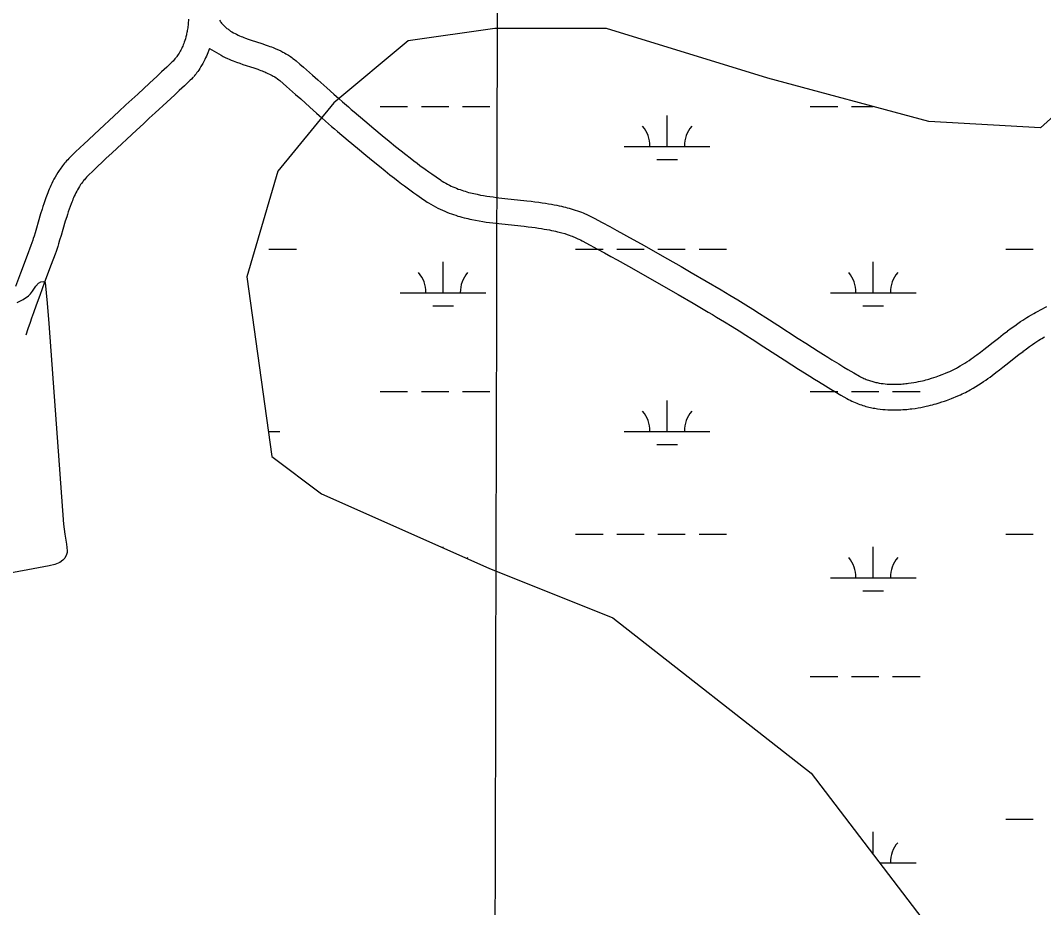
# Model space of a CAD drawing. Extents: x 3161564 to 3199464, y 849354 to 874788.
# Drawn here: x 3180918 to 3182112, y 861939 to 862974 of the extents above; entities that cross this region are included whole.
import ezdxf

# ---------------------------------------------------------------- set-up
doc = ezdxf.new("R2010")
doc.units = 0
for name, color, linetype in [('V-GRID-MAJR', 7, 'Continuous'), ('V-ROAD-CNTR', 7, 'Continuous'), ('V-SITE-VEGE', 7, 'Continuous'), ('V-WETL-SWMP', 7, 'Continuous')]:
    doc.layers.add(name, color=color, linetype=linetype)

msp = doc.modelspace()

# ---------------------------------------------------------------- linework, layer by layer
at = {"layer": 'V-GRID-MAJR'}
msp.add_spline([(3181452.7, 854776.7), (3181469.4, 860835.7), (3181486.2, 866898.2), (3181502.9, 872960.8), (3181502.9, 872964.2)], degree=3, dxfattribs=at)
at = {"layer": 'V-ROAD-CNTR'}
for points in [[(3181114.2, 862975.9), (3181114.1, 862974.1), (3181113.9, 862972.3), (3181113.8, 862970.6), (3181113.6, 862968.9), (3181113.4, 862967.3), (3181113.2, 862965.8), (3181113, 862964.3), (3181112.7, 862962.9), (3181112.5, 862961.5), (3181112.2, 862960.2), (3181112, 862958.9), (3181111.7, 862957.7), (3181111.1, 862955.3), (3181110.5, 862953.1), (3181109.9, 862951.1), (3181109.2, 862949.2), (3181108.6, 862947.5), (3181108, 862945.9), (3181107.4, 862944.5), (3181106.8, 862943.1), (3181106.2, 862941.9), (3181105.7, 862940.7), (3181105.1, 862939.7), (3181104.6, 862938.7), (3181104.1, 862937.9), (3181103.1, 862936.2), (3181102.2, 862934.8), (3181101.4, 862933.6), (3181100.7, 862932.5), (3181100.1, 862931.7), (3181099.5, 862931), (3181098.4, 862929.6), (3181097.5, 862928.6)], [(3181150.3, 862974.7), (3181151.1, 862973.6), (3181151.6, 862972.8), (3181152, 862972.3), (3181152.7, 862971.4), (3181153.4, 862970.6), (3181154.2, 862969.7), (3181155, 862968.9), (3181155.8, 862968.1), (3181156.6, 862967.3), (3181157.4, 862966.5), (3181158.2, 862965.8), (3181159, 862965.2), (3181159.9, 862964.5), (3181160.7, 862963.9), (3181161.6, 862963.3), (3181162.4, 862962.7), (3181163.3, 862962.1), (3181164.1, 862961.6), (3181164.9, 862961.1), (3181166.7, 862960.1), (3181168.5, 862959.1), (3181170.2, 862958.3), (3181172, 862957.4), (3181173.7, 862956.6), (3181175.5, 862955.9), (3181177.2, 862955.2), (3181178.9, 862954.5), (3181180.5, 862953.9), (3181183.9, 862952.7), (3181187.1, 862951.6), (3181199.9, 862947.4), (3181204.8, 862945.7), (3181207, 862944.9), (3181209.1, 862944.2), (3181211, 862943.5), (3181212.8, 862942.7), (3181214.5, 862942.1), (3181216.2, 862941.4), (3181219.2, 862940), (3181221.8, 862938.8), (3181224.1, 862937.6), (3181226.2, 862936.6), (3181227.9, 862935.6), (3181229.4, 862934.7), (3181230.8, 862933.8), (3181233.1, 862932.4), (3181234.8, 862931.2), (3181236.1, 862930.2), (3181238, 862928.8), (3181239.8, 862927.3), (3181244.2, 862923.6), (3181248.3, 862920.1), (3181252, 862916.8), (3181259, 862910.6), (3181265.1, 862905.1), (3181275.7, 862895.6), (3181283.6, 862888.5), (3181289.6, 862883.3), (3181294, 862879.3), (3181300.7, 862873.5), (3181304, 862870.6), (3181307.4, 862867.8), (3181319.8, 862857.3), (3181330.6, 862848.2), (3181340.1, 862840.3), (3181348.4, 862833.4), (3181355.7, 862827.5), (3181362.2, 862822.4), (3181367.8, 862817.9), (3181372.7, 862814.1), (3181377.1, 862810.7), (3181380.9, 862807.8), (3181384.3, 862805.3), (3181390.2, 862801), (3181394.7, 862797.7)], [(3181138.5, 862941.7), (3181135.8, 862934.7), (3181135, 862932.7), (3181134.1, 862930.7), (3181133.3, 862928.9), (3181132.5, 862927.3), (3181131.7, 862925.7), (3181130.9, 862924.3), (3181130.1, 862922.9), (3181128.7, 862920.5), (3181127.4, 862918.4), (3181126.1, 862916.5), (3181125, 862914.9), (3181124, 862913.6), (3181123, 862912.3), (3181121.4, 862910.4), (3181120.2, 862909)], [(3181138.5, 862941.7), (3181152.2, 862933.8), (3181154.7, 862932.5), (3181157.1, 862931.3), (3181159.5, 862930.2), (3181161.7, 862929.1), (3181164, 862928.2), (3181166.1, 862927.3), (3181168.2, 862926.5), (3181170.2, 862925.8), (3181174, 862924.4), (3181177.5, 862923.2), (3181190.3, 862919), (3181194.9, 862917.4), (3181196.8, 862916.7), (3181198.6, 862916.1), (3181200.3, 862915.5), (3181201.8, 862914.9), (3181203.1, 862914.3), (3181204.4, 862913.8), (3181206.7, 862912.7), (3181208.7, 862911.8), (3181210.4, 862911), (3181211.8, 862910.2), (3181213, 862909.6), (3181214, 862909), (3181214.8, 862908.5), (3181216.4, 862907.5), (3181217.5, 862906.7), (3181218.2, 862906.2), (3181219.4, 862905.3), (3181220.6, 862904.3), (3181224.7, 862900.8), (3181228.6, 862897.4), (3181232.2, 862894.2), (3181239.1, 862888.2), (3181245.1, 862882.8), (3181255.7, 862873.3), (3181263.6, 862866.2), (3181269.6, 862860.8), (3181274.2, 862856.8), (3181281.1, 862850.8), (3181284.6, 862847.8), (3181288, 862844.9), (3181300.5, 862834.3), (3181311.4, 862825.2), (3181321, 862817.2), (3181329.5, 862810.2), (3181336.9, 862804.2), (3181343.5, 862798.9), (3181349.3, 862794.3), (3181354.4, 862790.3), (3181358.9, 862786.9), (3181362.9, 862783.9), (3181366.4, 862781.3), (3181372.5, 862776.7), (3181377.1, 862773.4)], [(3181097.8, 862928.8), (3181097.1, 862928.1), (3181096.1, 862927.1), (3181095.1, 862926), (3181091.8, 862922.9), (3181088.7, 862919.9), (3181082.8, 862914.4), (3181077.6, 862909.5), (3181068.5, 862901.1), (3181054.9, 862888.5), (3181048, 862882.2), (3181041.1, 862875.8), (3181033, 862868.3), (3181004.5, 862841.9), (3180997.3, 862835.2), (3180991.9, 862830.2), (3180987.9, 862826.3), (3180981.9, 862820.6), (3180975.9, 862814.7), (3180974.5, 862813.3), (3180973.2, 862811.9), (3180971.9, 862810.5), (3180970.7, 862809.1), (3180969.5, 862807.7), (3180968.4, 862806.3), (3180967.3, 862804.9), (3180966.2, 862803.5), (3180965.2, 862802.1), (3180964.3, 862800.8), (3180963.3, 862799.4), (3180961.6, 862796.8), (3180960, 862794.2), (3180958.6, 862791.6), (3180957.2, 862789.1), (3180955.9, 862786.7), (3180954.7, 862784.3), (3180953.7, 862782), (3180952.6, 862779.7), (3180951.7, 862777.5), (3180950.8, 862775.4), (3180950, 862773.3), (3180949.2, 862771.3), (3180947.7, 862767.5), (3180946.5, 862763.8), (3180945.3, 862760.4), (3180944.3, 862757.2), (3180943.3, 862754.2), (3180941.6, 862748.6), (3180938.8, 862739), (3180936.7, 862731.9), (3180935.1, 862726.7), (3180934, 862722.8), (3180933, 862720), (3180932.4, 862718), (3180931.3, 862714.9), (3180930.2, 862711.8), (3180925.8, 862700.1), (3180918.1, 862679.4), (3180912.4, 862663.9)], [(3181120, 862908.7), (3181119.1, 862907.7), (3181117.6, 862906.1), (3181116.1, 862904.6), (3181112.6, 862901.2), (3181109.3, 862898.2), (3181103.3, 862892.5), (3181098.1, 862887.6), (3181088.9, 862879.1), (3181075.2, 862866.5), (3181068.4, 862860.2), (3181061.5, 862853.8), (3181053.4, 862846.3), (3181024.9, 862819.9), (3181017.8, 862813.3), (3181012.6, 862808.4), (3181008.7, 862804.7), (3181002.8, 862799), (3180997, 862793.4), (3180996, 862792.4), (3180995.1, 862791.4), (3180994.3, 862790.5), (3180993.4, 862789.5), (3180992.6, 862788.5), (3180991.8, 862787.6), (3180991.1, 862786.6), (3180990.3, 862785.6), (3180989.6, 862784.7), (3180988.9, 862783.7), (3180988.3, 862782.8), (3180987, 862780.8), (3180985.8, 862778.8), (3180984.7, 862776.9), (3180983.7, 862775), (3180982.7, 862773.1), (3180981.8, 862771.2), (3180980.9, 862769.4), (3180980.1, 862767.6), (3180979.3, 862765.8), (3180978.6, 862764), (3180977.9, 862762.3), (3180977.2, 862760.6), (3180975.9, 862757.2), (3180974.8, 862754), (3180973.8, 862751), (3180972.8, 862748), (3180972, 862745.3), (3180970.4, 862740), (3180967.6, 862730.5), (3180965.5, 862723.3), (3180963.8, 862717.9), (3180962.6, 862713.8), (3180961.6, 862710.7), (3180960.8, 862708.4), (3180959.6, 862704.9), (3180958.4, 862701.5), (3180953.9, 862689.6), (3180946.3, 862669), (3180940.5, 862653.5), (3180936.3, 862642), (3180933.2, 862633.3), (3180930.9, 862626.8), (3180929.2, 862621.9), (3180926.7, 862614.6), (3180924.2, 862607.2)], [(3181394.6, 862797.8), (3181398, 862795.4), (3181403.1, 862791.8), (3181408.1, 862788.3), (3181409.2, 862787.6), (3181410.2, 862787), (3181412.3, 862785.7), (3181414.4, 862784.4), (3181416.5, 862783.3), (3181418.6, 862782.2), (3181420.7, 862781.2), (3181422.7, 862780.3), (3181424.8, 862779.4), (3181426.9, 862778.5), (3181428.9, 862777.7), (3181431, 862777), (3181433, 862776.3), (3181435.1, 862775.6), (3181437.1, 862775), (3181439.1, 862774.4), (3181441.1, 862773.8), (3181443.1, 862773.3), (3181445.1, 862772.8), (3181447.1, 862772.4), (3181449, 862771.9), (3181450.9, 862771.5), (3181454.8, 862770.7), (3181458.6, 862770), (3181462.4, 862769.4), (3181466, 862768.9), (3181469.6, 862768.4), (3181473.1, 862767.9), (3181476.5, 862767.5), (3181483.2, 862766.7), (3181509, 862764), (3181513.9, 862763.4), (3181518.5, 862762.9), (3181522.9, 862762.3), (3181527, 862761.7), (3181530.8, 862761.2), (3181534.4, 862760.6), (3181537.8, 862760), (3181541, 862759.4), (3181543.9, 862758.8), (3181546.7, 862758.2), (3181549.3, 862757.6), (3181551.8, 862757), (3181554.1, 862756.5), (3181556.2, 862755.9), (3181558.2, 862755.3), (3181561.9, 862754.3), (3181565.2, 862753.2), (3181568.1, 862752.3), (3181570.6, 862751.4), (3181572.7, 862750.5), (3181574.6, 862749.8), (3181576.3, 862749.1), (3181579.1, 862747.9), (3181581.3, 862746.9), (3181582.9, 862746.1), (3181585.3, 862745), (3181587.6, 862743.7), (3181597, 862738.7), (3181605.8, 862733.9), (3181614, 862729.4), (3181621.7, 862725.2), (3181628.9, 862721.2), (3181642.3, 862713.7), (3181654.1, 862707.1), (3181664.3, 862701.3), (3181673.3, 862696.1), (3181688.9, 862687.2), (3181700.6, 862680.4), (3181718.1, 862670.2), (3181735.6, 862660), (3181740.8, 862657), (3181745.8, 862654), (3181750.7, 862651), (3181755.4, 862648.2), (3181764.4, 862642.6), (3181772.8, 862637.4), (3181780.6, 862632.4), (3181788, 862627.7), (3181801.7, 862618.9), (3181825.6, 862603.4), (3181834.5, 862597.7), (3181842.3, 862592.6)], [(3181377.2, 862773.3), (3181380.7, 862770.9), (3181386, 862767.2), (3181391.3, 862763.5), (3181392.7, 862762.5), (3181394.2, 862761.6), (3181396.9, 862759.9), (3181399.7, 862758.3), (3181402.4, 862756.8), (3181405.2, 862755.4), (3181407.9, 862754.1), (3181410.5, 862752.9), (3181413.2, 862751.7), (3181415.8, 862750.6), (3181418.4, 862749.6), (3181421, 862748.7), (3181423.5, 862747.8), (3181426, 862747), (3181428.5, 862746.2), (3181430.9, 862745.5), (3181433.3, 862744.9), (3181435.7, 862744.2), (3181438, 862743.7), (3181440.3, 862743.1), (3181442.6, 862742.6), (3181444.9, 862742.1), (3181449.2, 862741.3), (3181453.5, 862740.5), (3181457.6, 862739.8), (3181461.6, 862739.2), (3181465.5, 862738.6), (3181469.3, 862738.1), (3181472.9, 862737.7), (3181479.9, 862736.9), (3181505.7, 862734.2), (3181510.4, 862733.6), (3181514.8, 862733.1), (3181518.9, 862732.6), (3181522.7, 862732.1), (3181526.2, 862731.5), (3181529.4, 862731), (3181532.5, 862730.5), (3181535.3, 862729.9), (3181537.9, 862729.4), (3181540.3, 862728.9), (3181542.6, 862728.4), (3181544.6, 862727.9), (3181546.6, 862727.4), (3181548.4, 862726.9), (3181550, 862726.5), (3181553.2, 862725.6), (3181555.9, 862724.7), (3181558.2, 862723.9), (3181560.2, 862723.2), (3181561.9, 862722.6), (3181563.4, 862722), (3181564.7, 862721.4), (3181567, 862720.5), (3181568.6, 862719.7), (3181569.8, 862719.1), (3181571.7, 862718.2), (3181573.6, 862717.2), (3181582.8, 862712.3), (3181591.5, 862707.6), (3181599.6, 862703.1), (3181607.2, 862699), (3181614.3, 862695), (3181627.6, 862687.6), (3181639.3, 862681), (3181649.5, 862675.2), (3181658.4, 862670.1), (3181673.9, 862661.2), (3181685.6, 862654.4), (3181703, 862644.3), (3181720.4, 862634.1), (3181725.5, 862631.1), (3181730.4, 862628.2), (3181735.1, 862625.4), (3181739.7, 862622.6), (3181748.5, 862617.2), (3181756.8, 862612), (3181764.5, 862607.1), (3181771.8, 862602.4), (3181785.4, 862593.7), (3181809.3, 862578.2), (3181818.3, 862572.4), (3181826.1, 862567.4)], [(3182069.9, 862612), (3182074.3, 862615.3), (3182078.3, 862618.2), (3182081.8, 862620.7), (3182084.9, 862622.9), (3182087.7, 862624.7), (3182090.2, 862626.3), (3182092.4, 862627.7), (3182094.4, 862628.9), (3182097.8, 862631), (3182100.5, 862632.5), (3182102.5, 862633.6), (3182105.6, 862635.3), (3182108.6, 862636.8), (3182115.9, 862640.5)], [(3181842.3, 862592.7), (3181849.1, 862588.3), (3181855.1, 862584.6), (3181860.3, 862581.3), (3181864.9, 862578.4), (3181873, 862573.5), (3181879, 862569.9), (3181883.5, 862567.2), (3181890.4, 862563.2), (3181897.2, 862559.3), (3181898.5, 862558.6), (3181899.8, 862557.9), (3181901.1, 862557.2), (3181902.4, 862556.6), (3181903.7, 862556.1), (3181905, 862555.5), (3181906.3, 862555), (3181907.6, 862554.6), (3181908.9, 862554.1), (3181910.1, 862553.7), (3181911.4, 862553.3), (3181912.7, 862553), (3181913.9, 862552.6), (3181915.2, 862552.3), (3181916.4, 862552), (3181917.7, 862551.8), (3181918.9, 862551.5), (3181920, 862551.3), (3181922.5, 862550.9), (3181924.9, 862550.6), (3181927.2, 862550.3), (3181929.5, 862550.1), (3181931.7, 862550), (3181933.9, 862549.9), (3181936.1, 862549.9), (3181938.1, 862549.8), (3181940.2, 862549.9), (3181942.1, 862549.9), (3181944.1, 862550), (3181945.9, 862550.1), (3181947.8, 862550.3), (3181949.5, 862550.4), (3181951.2, 862550.6), (3181952.9, 862550.8), (3181954.5, 862551), (3181957.6, 862551.4), (3181960.6, 862551.9), (3181963.3, 862552.4), (3181965.9, 862552.9), (3181968.3, 862553.4), (3181970.6, 862553.9), (3181972.7, 862554.4), (3181974.6, 862554.9), (3181976.5, 862555.4), (3181978.2, 862555.9), (3181981.4, 862556.9), (3181984.1, 862557.7), (3181986.5, 862558.5), (3181988.6, 862559.3), (3181990.4, 862559.9), (3181993.5, 862561.1), (3181995.8, 862562), (3181997.5, 862562.7), (3182000.1, 862563.8), (3182002.5, 862564.9), (3182004.2, 862565.6), (3182005.7, 862566.4), (3182007.3, 862567.2), (3182008.8, 862568), (3182010.3, 862568.7), (3182011.7, 862569.5), (3182014.6, 862571.2), (3182017.3, 862572.8), (3182020, 862574.4), (3182022.5, 862576.1), (3182025, 862577.7), (3182027.4, 862579.4), (3182029.7, 862581), (3182031.9, 862582.6), (3182034.1, 862584.2), (3182038.3, 862587.3), (3182042.2, 862590.4), (3182045.9, 862593.2), (3182053, 862598.8), (3182059.3, 862603.8), (3182064.8, 862608.2), (3182069.8, 862611.9)], [(3182087.9, 862588), (3182092.1, 862591.2), (3182095.7, 862593.8), (3182098.9, 862596.1), (3182101.7, 862598), (3182104.2, 862599.6), (3182106.4, 862601.1), (3182108.3, 862602.3), (3182110, 862603.3), (3182113, 862605.1)], [(3181826.2, 862567.3), (3181833.1, 862563), (3181839.2, 862559.1), (3181844.5, 862555.8), (3181849.2, 862552.9), (3181857.4, 862547.9), (3181863.6, 862544.1), (3181868.3, 862541.4), (3181875.3, 862537.2), (3181882.5, 862533.2), (3181884.4, 862532.1), (3181886.3, 862531.1), (3181888.2, 862530.2), (3181890.1, 862529.3), (3181892, 862528.5), (3181893.9, 862527.7), (3181895.7, 862527), (3181897.6, 862526.3), (3181899.4, 862525.7), (3181901.2, 862525.1), (3181903, 862524.5), (3181904.7, 862524), (3181906.5, 862523.6), (3181908.2, 862523.2), (3181909.9, 862522.8), (3181911.6, 862522.4), (3181913.2, 862522.1), (3181914.9, 862521.8), (3181918.1, 862521.3), (3181921.2, 862520.8), (3181924.3, 862520.5), (3181927.2, 862520.2), (3181930.1, 862520), (3181932.9, 862519.9), (3181935.6, 862519.9), (3181938.2, 862519.8), (3181940.8, 862519.9), (3181943.2, 862519.9), (3181945.6, 862520), (3181947.9, 862520.2), (3181950.1, 862520.3), (3181952.3, 862520.5), (3181954.4, 862520.7), (3181956.4, 862521), (3181958.4, 862521.2), (3181962.1, 862521.7), (3181965.6, 862522.3), (3181968.9, 862522.9), (3181972, 862523.5), (3181974.8, 862524.1), (3181977.5, 862524.7), (3181980, 862525.3), (3181982.3, 862525.9), (3181984.4, 862526.5), (3181986.5, 862527.1), (3181990.2, 862528.2), (3181993.4, 862529.2), (3181996.2, 862530.1), (3181998.7, 862531), (3182000.8, 862531.8), (3182004.4, 862533.1), (3182007.1, 862534.2), (3182009.1, 862535), (3182012.1, 862536.3), (3182015, 862537.6), (3182017, 862538.5), (3182019, 862539.5), (3182020.9, 862540.4), (3182022.7, 862541.4), (3182024.5, 862542.3), (3182026.3, 862543.3), (3182029.7, 862545.2), (3182032.9, 862547.2), (3182036, 862549.1), (3182039, 862551), (3182041.8, 862552.9), (3182044.5, 862554.7), (3182047.1, 862556.5), (3182049.5, 862558.3), (3182051.9, 862560), (3182056.4, 862563.4), (3182060.6, 862566.6), (3182064.5, 862569.6), (3182071.6, 862575.3), (3182077.8, 862580.2), (3182083.2, 862584.4), (3182088, 862588.1)]]:
    msp.add_lwpolyline(points, dxfattribs=at)
at = {"layer": 'V-SITE-VEGE'}
for p, q in [((3180932, 862658.3), (3180936, 862664.2)), ((3180936, 862664.2), (3180939, 862667.7)), ((3180939, 862667.7), (3180941.7, 862669.2)), ((3180941.7, 862669.2), (3180945, 862669.8)), ((3180945, 862669.8), (3180946.5, 862669.3)), ((3180946.5, 862669.3), (3180946.8, 862668.5)), ((3180946.8, 862668.5), (3180949.3, 862644.6)), ((3180921.1, 862648.6), (3180927.3, 862653)), ((3180927.3, 862653), (3180929.9, 862655.4)), ((3180929.9, 862655.4), (3180932, 862658.3)), ((3180914.4, 862645.2), (3180921.1, 862648.6)), ((3180949.3, 862644.6), (3180951.3, 862620.7)), ((3180951.3, 862620.7), (3180968.3, 862386.4)), ((3180968.3, 862386.4), (3180969.8, 862374.8)), ((3180969.8, 862374.8), (3180971.7, 862363.3)), ((3180971.7, 862363.3), (3180972.5, 862355.6)), ((3180972.5, 862355.6), (3180972.4, 862353.3)), ((3180964.2, 862341.9), (3180958, 862339.5)), ((3180967.7, 862344.4), (3180964.2, 862341.9)), ((3180969.8, 862346.8), (3180967.7, 862344.4)), ((3180971.9, 862351.1), (3180969.8, 862346.8)), ((3180972.4, 862353.3), (3180971.9, 862351.1)), ((3180951.7, 862337.8), (3180827.8, 862315.2)), ((3180958, 862339.5), (3180951.7, 862337.8))]:
    msp.add_line(p, q, dxfattribs=at)
at = {"layer": 'V-WETL-SWMP'}
for p, q in [((3181471.8, 862965), (3181370.5, 862950.5)), ((3181602, 862965), (3181471.8, 862965)), ((3181790.1, 862907.1), (3181602, 862965)), ((3181370.5, 862950.5), (3181283.6, 862878.1)), ((3181978.2, 862856.4), (3181790.1, 862907.1)), ((3182180.8, 862914.3), (3182108.5, 862849.2)), ((3181283.6, 862878.1), (3181218.5, 862798.5)), ((3181337.9, 862873.9), (3181369.9, 862873.9)), ((3181385.9, 862873.9), (3181417.9, 862873.9)), ((3181433.9, 862873.9), (3181465.9, 862873.9)), ((3181839.8, 862873.9), (3181871.8, 862873.9)), ((3181887.8, 862873.9), (3181913.3, 862873.9)), ((3181672.7, 862827.5), (3181672.7, 862863.5)), ((3182108.5, 862849.2), (3181978.2, 862856.4)), ((3181622.7, 862827.5), (3181722.7, 862827.5)), ((3181660.7, 862812.1), (3181684.7, 862812.1)), ((3181218.5, 862798.5), (3181182.4, 862675.4)), ((3181191.8, 862707.4), (3181192, 862707.4)), ((3181208, 862707.4), (3181240, 862707.4)), ((3181565.9, 862707.4), (3181597.9, 862707.4)), ((3181613.9, 862707.4), (3181645.9, 862707.4)), ((3181661.9, 862707.4), (3181693.9, 862707.4)), ((3181709.9, 862707.4), (3181741.9, 862707.4)), ((3182067.8, 862707.4), (3182099.8, 862707.4)), ((3181411.3, 862656.7), (3181411.3, 862692.7)), ((3181913.2, 862656.7), (3181913.2, 862692.7)), ((3181182.4, 862675.4), (3181211.3, 862465.4)), ((3181361.3, 862656.7), (3181461.3, 862656.7)), ((3181863.2, 862656.7), (3181963.2, 862656.7)), ((3181399.3, 862641.2), (3181423.3, 862641.2)), ((3181901.2, 862641.2), (3181925.2, 862641.2)), ((3181337.9, 862541.2), (3181369.9, 862541.2)), ((3181385.9, 862541.2), (3181417.9, 862541.2)), ((3181433.9, 862541.2), (3181465.9, 862541.2)), ((3181839.8, 862541.2), (3181871.8, 862541.2)), ((3181887.8, 862541.2), (3181919.8, 862541.2)), ((3181935.8, 862541.2), (3181967.8, 862541.2)), ((3181672.7, 862494.8), (3181672.7, 862530.8)), ((3181207.2, 862494.8), (3181220.8, 862494.8)), ((3181622.7, 862494.8), (3181722.7, 862494.8)), ((3181660.7, 862479.4), (3181684.7, 862479.4)), ((3181211.3, 862465.4), (3181269.2, 862422)), ((3181269.2, 862422), (3181464.5, 862335.1)), ((3181565.9, 862374.7), (3181597.9, 862374.7)), ((3181613.9, 862374.7), (3181645.9, 862374.7)), ((3181661.9, 862374.7), (3181693.9, 862374.7)), ((3181709.9, 862374.7), (3181741.9, 862374.7)), ((3182067.8, 862374.7), (3182099.8, 862374.7)), ((3181411.3, 862358.8), (3181411.3, 862360)), ((3181913.2, 862324), (3181913.2, 862360)), ((3181464.5, 862335.1), (3181609.2, 862277.1)), ((3181863.2, 862324), (3181963.2, 862324)), ((3181901.2, 862308.6), (3181925.2, 862308.6)), ((3181609.2, 862277.1), (3181840.8, 862096.1)), ((3181839.8, 862208.6), (3181871.8, 862208.6)), ((3181887.8, 862208.6), (3181919.8, 862208.6)), ((3181935.8, 862208.6), (3181967.8, 862208.6)), ((3181840.8, 862096.1), (3182028.9, 861849.9)), ((3182067.8, 862042.1), (3182099.8, 862042.1)), ((3181913.2, 862001.3), (3181913.2, 862027.3)), ((3181920.8, 861991.3), (3181963.2, 861991.3))]:
    msp.add_line(p, q, dxfattribs=at)
for centre, start, end in [((3181617.5, 862828), 359.2282, 40.7718), ((3181728, 862828), 139.2282, 180.7718), ((3181356, 862657.2), 359.2282, 40.7718), ((3181466.5, 862657.2), 139.2282, 180.7718), ((3181857.9, 862657.2), 359.2282, 40.7718), ((3181968.4, 862657.2), 139.2282, 180.7718), ((3181617.5, 862495.3), 359.2282, 40.7718), ((3181728, 862495.3), 139.2282, 180.7718), ((3181466.5, 862324.5), 139.2282, 141.4445), ((3181857.9, 862324.5), 359.2282, 40.7718), ((3181968.4, 862324.5), 139.2282, 180.7718), ((3181968.4, 861991.8), 139.2282, 180.7718)]:
    msp.add_arc(centre, 35.2, start, end, dxfattribs=at)

doc.saveas('drawing.dxf')
